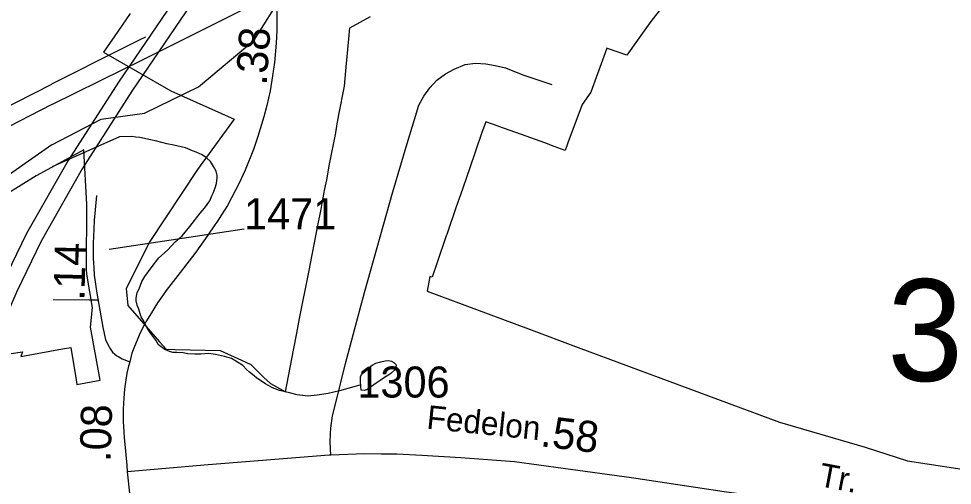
# Model space of a CAD drawing. Extents: x 2206922 to 2357709, y 510027 to 673830.
# Drawn here: x 2297879 to 2301643, y 607406 to 609285 of the extents above; entities that cross this region are included whole.
import ezdxf

# ---------------------------------------------------------------- set-up
doc = ezdxf.new("R2010")
doc.units = 0
for name, color, linetype in [('Exist Boundary Political City Limit New', 7, 'Continuous'), ('Exist Hydrographic Creek Single Shore', 7, 'Continuous'), ('Exist Hydrographic Misc Water Feature', 7, 'Continuous'), ('Exist Road Non-System Type 51', 7, 'Continuous'), ('Exist Road Primary Interstate Divided Center Attributed', 7, 'Continuous'), ('Exist Road Secondary Mileage Hundredths English Label', 7, 'Continuous'), ('Exist Road Secondary Structure Standard Bridge Number Label', 7, 'Continuous'), ('Exist Road Secondary Type 51 Attributed', 7, 'Continuous'), ('Exist Road Secondary Type 51 Label', 7, 'Continuous'), ('Exist Road Secondary Type 51 Number Label', 7, 'Continuous'), ('Exist Utilities Electrical Transmission Line', 7, 'Continuous'), ('Map Preparation Boundary City Limit Buffer Line', 7, 'Continuous')]:
    doc.layers.add(name, color=color, linetype=linetype)

msp = doc.modelspace()

# ---------------------------------------------------------------- linework, layer by layer
at = {"layer": 'Exist Boundary Political City Limit New'}
for points in [[(2300471.2, 609329.1), (2300428, 609273.9), (2300416.5, 609259.2), (2300330.2, 609138.2), (2300257.2, 609164.2), (2300250.5, 609166.7), (2300238, 609132.6), (2300201.8, 609033.1), (2300200.8, 609030.2), (2300196.8, 609019.1), (2300185.8, 608988.9), (2300150.8, 608939.6), (2300093.2, 608785.1), (2300081.5, 608753.8), (2300038.2, 608770.5), (2300000, 608785.4), (2299924.2, 608812.3), (2299814.5, 608851.2), (2299811.8, 608852.2), (2299761.8, 608869.9), (2299745.2, 608822.2), (2299722.2, 608755.4), (2299716.8, 608739.6), (2299683, 608642.1), (2299659.8, 608575.2), (2299643.2, 608527.7), (2299604.5, 608415.8), (2299602.8, 608410.7), (2299565.8, 608303.5), (2299545.2, 608244.4), (2299536.8, 608246.7), (2299525.8, 608188), (2299724.2, 608114.2), (2299934.8, 608036.1), (2300134.2, 607960.1), (2300945.8, 607659.8), (2301291.8, 607559.1), (2301462, 607504.1), (2301762.2, 607459.1)], [(2298328.2, 609305.6), (2298278.8, 609234.3), (2298220.8, 609150), (2298492, 608994.4), (2298747.8, 608881.1), (2298599.5, 608678.1), (2298407, 608388.1), (2298312.5, 608198.9), (2298319.2, 608129.9), (2298446.8, 607983.2), (2298473, 607953.8), (2298509.8, 607952.9), (2298691, 607948.4), (2298777.5, 607909.4), (2298815, 607892.5), (2298855.8, 607850), (2298867.5, 607839.4), (2298894, 607815.5), (2298954.2, 607782.6), (2298986.8, 607949.6), (2299000, 608018.4), (2299011.5, 608078.2), (2299048, 608264.7), (2299084.8, 608452.2), (2299097.8, 608518.5), (2299102.2, 608541.6), (2299109.5, 608578.9), (2299113.5, 608599.8), (2299120.5, 608636.8), (2299132.5, 608699.1), (2299156.8, 608825.7), (2299159.2, 608837.9), (2299159.8, 608841.7), (2299162, 608854.1), (2299167, 608883.8), (2299169.5, 608897.9), (2299192.5, 609013.3), (2299201, 609106.6), (2299203.2, 609131.4), (2299214.5, 609247.9), (2299297.5, 609294.4)], [(2297774, 607926.1), (2297894, 607943), (2297887.5, 607925.1), (2298055.5, 607954.7), (2298089.2, 607960.6), (2298110, 607829.9), (2298112.8, 607812), (2298206.8, 607828.5), (2298168.8, 608042.5), (2298176.8, 608121.2), (2298154.8, 608248.2), (2298153.2, 608257.9), (2298151.5, 608275.3), (2298151.5, 608276.6), (2298152.8, 608536.4), (2298142, 608757.2), (2298085, 608726.6), (2297949.2, 608652.2), (2297827.8, 608576.9)]]:
    msp.add_lwpolyline(points, dxfattribs=at)
at = {"layer": 'Exist Hydrographic Creek Single Shore'}
for points in [[(2298012.3, 608776.9), (2298210.8, 608879.9), (2298386.5, 608905), (2298603.8, 609010.2), (2298828.3, 609199), (2298945.2, 609385.7)], [(2298012.3, 608776.9), (2297787.2, 608619.4), (2297536.1, 608412.7)]]:
    msp.add_lwpolyline(points, dxfattribs=at)
at = {"layer": 'Exist Hydrographic Misc Water Feature'}
msp.add_line((2298285.3, 608809.8), (2298014, 608688.9), dxfattribs=at)
for points in [[(2299257.6, 607810.6), (2299229.9, 607802.6), (2299171.9, 607785.8), (2299126, 607775.2), (2299081.9, 607768.9), (2299044.2, 607764.4), (2299002.1, 607770), (2298970.3, 607777.6), (2298929.9, 607787.3), (2298902.1, 607798.8), (2298873.6, 607814.5), (2298855.7, 607826.5), (2298837.7, 607838.1), (2298821.7, 607851.9), (2298809.2, 607861.9), (2298797.3, 607871.8), (2298782.9, 607887.8), (2298767.1, 607897.4), (2298736.4, 607917), (2298708.9, 607924.9), (2298672.6, 607932.3), (2298644.7, 607936.1), (2298612.5, 607933.7), (2298588.7, 607933.6), (2298560.4, 607935), (2298542.4, 607939), (2298516.8, 607940.8), (2298500.6, 607940.4), (2298486.8, 607944.5), (2298468.6, 607952.1), (2298442.5, 607971.8), (2298431.9, 607989.7), (2298411.8, 608017.5), (2298397.6, 608037.4), (2298387.4, 608057.2), (2298383.5, 608067.1), (2298373.2, 608084.9), (2298368.9, 608096.9), (2298363, 608114.8), (2298356.8, 608130.8), (2298352.5, 608148.9), (2298352.5, 608159), (2298356, 608182.8), (2298364, 608197), (2298375.7, 608226.9), (2298387.6, 608247), (2298412.8, 608281.3), (2298444.2, 608321.6), (2298478.2, 608352.2), (2298510.2, 608386.3), (2298537.7, 608410.5), (2298569.1, 608448.8), (2298610.5, 608501.3), (2298627.9, 608521.4), (2298649.8, 608551.8), (2298657.4, 608571.7), (2298663.4, 608581.8), (2298671.4, 608604.1), (2298676.9, 608621.9), (2298679, 608644), (2298678.8, 608654), (2298674.7, 608671.7), (2298664.4, 608689.9), (2298651.9, 608709.6), (2298635.9, 608725.4), (2298617.9, 608737.5), (2298594.1, 608747.1), (2298580.1, 608752.9), (2298551.4, 608764.5), (2298503.6, 608776.2), (2298475.8, 608781.6), (2298435.2, 608791.3), (2298409.5, 608797.2), (2298367.7, 608806.4), (2298351.3, 608808.4), (2298333.5, 608810.3), (2298285.3, 608809.8)], [(2299257.6, 607810.6), (2299257.2, 607818.8), (2299257.4, 607832.5), (2299257.4, 607842.7), (2299261.1, 607852.6), (2299271, 607862.9), (2299281.2, 607872.7), (2299304.6, 607889.1), (2299318.7, 607897.5), (2299338.4, 607903.5), (2299356.7, 607907.6), (2299370.2, 607908), (2299382.3, 607906.2), (2299390.7, 607900.1), (2299398.7, 607892.3), (2299400.7, 607886.4), (2299397.1, 607872.3), (2299379, 607856), (2299367.1, 607848), (2299353, 607839.6), (2299335.7, 607827.6), (2299319.5, 607817.5), (2299297.6, 607801.3), (2299285.7, 607790.9), (2299272, 607786.9), (2299259.9, 607788.7), (2299257.6, 607802.9), (2299257.6, 607810.6)]]:
    msp.add_lwpolyline(points, dxfattribs=at)
at = {"layer": 'Exist Road Non-System Type 51'}
for p, q in [((2298162.5, 608152), (2298018.2, 608152.7)), ((2298177.2, 608152), (2298162.5, 608152)), ((2298198.8, 608151.9), (2298177.2, 608152))]:
    msp.add_line(p, q, dxfattribs=at)
for points in [[(2299136.1, 607614), (2299137.4, 607635.5), (2299144, 607684.9), (2299157.2, 607737.7), (2299196.7, 607895.9), (2299272.5, 608182.7), (2299387.8, 608588.1), (2299440.5, 608769.4), (2299474.5, 608879.2), (2299492.1, 608936.4), (2299511.8, 608973.7), (2299536, 609006.7), (2299564.5, 609037.5), (2299599.7, 609063.8), (2299634.8, 609081.4), (2299678.7, 609101.2), (2299720.5, 609105.6), (2299762.2, 609103.4), (2299799.5, 609096.8), (2299841.2, 609088), (2299911.5, 609059.4), (2300027.9, 609019.9)], [(2299137.4, 607527.2), (2299134.1, 607579.5), (2299136.1, 607614)]]:
    msp.add_lwpolyline(points, dxfattribs=at)
at = {"layer": 'Exist Road Primary Interstate Divided Center Attributed'}
for points in [[(2298844.5, 609852.1), (2298779.6, 609757.5), (2298564.9, 609447.7), (2298280.6, 609029.8), (2298078.5, 608714.6), (2297910.7, 608420), (2297811.4, 608214.4), (2297736.1, 608043.2), (2297575.1, 607625.2), (2297438.1, 607145.6), (2297328.5, 606669.4), (2297208.7, 606052.8), (2297112.8, 605669.1), (2297040.9, 605439.5), (2296893.6, 605018.2), (2296605.9, 604305.6), (2296386.7, 603730), (2296248.2, 603378.4), (2296202.7, 603264.5), (2296044.3, 602853), (2295787.4, 602202.1), (2295553.8, 601595.1)], [(2298862.1, 609753.4), (2298618.9, 609410.6), (2298335.4, 608993.6), (2298134.7, 608680.6), (2297968.8, 608389.4), (2297871, 608186.9), (2297796.7, 608018.1), (2297637.4, 607604.4), (2297501.7, 607129.2), (2297392.7, 606655.8), (2297272.7, 606038.5), (2297176, 605651.3), (2297103.1, 605418.9), (2296955, 604995), (2296667, 604281.6), (2296448.1, 603706.8), (2296328.1, 603387.7), (2296105.3, 602828.8), (2295848.5, 602178.3), (2295615.8, 601573.6)]]:
    msp.add_lwpolyline(points, dxfattribs=at)
at = {"layer": 'Exist Road Secondary Type 51 Attributed'}
for points in [[(2298919.5, 609323.5), (2298919.5, 609274.6), (2298919.5, 609237.8), (2298917, 609186.7), (2298909.7, 609108.9), (2298902.7, 609055.5), (2298892.2, 608995.2), (2298879.5, 608936.1), (2298867.1, 608890.4), (2298843.6, 608811), (2298825, 608757.9), (2298791.5, 608675.4), (2298767.4, 608622.7), (2298720.1, 608533.1), (2298696.3, 608494.7), (2298677.9, 608465.5), (2298669.8, 608455.1), (2298641.3, 608412.7), (2298593.1, 608344.8), (2298529.2, 608262.2), (2298474, 608190.7), (2298458.4, 608168.2), (2298439, 608140.3), (2298423.2, 608116.1), (2298413.9, 608100.9), (2298392, 608064.7), (2298367.6, 608016.7), (2298355.8, 607990.4), (2298345.4, 607965.3), (2298335.5, 607937.3), (2298326.3, 607902.4)], [(2298192.3, 608573.3), (2298186.7, 608515.8), (2298183.1, 608474), (2298181.6, 608438.6), (2298179.5, 608379.3), (2298179.2, 608318.8), (2298181.9, 608283), (2298183.7, 608252.6), (2298193.5, 608180.2), (2298217.8, 608042.2), (2298228.9, 607991.3), (2298242.1, 607965.6), (2298246, 607957.6), (2298251.6, 607949.8), (2298257.6, 607941.8), (2298266.2, 607933.7), (2298274.6, 607927.8), (2298282.6, 607923.3), (2298296.6, 607915.6), (2298326.3, 607902.4)], [(2298326.3, 607902.4), (2298320.6, 607880.8), (2298315.2, 607857.3), (2298309.1, 607821.1), (2298305.7, 607792.5), (2298302.5, 607756.6), (2298300.3, 607714.1), (2298299.3, 607663.6), (2298304.1, 607597.5), (2298309.5, 607543.5), (2298314.2, 607485.4), (2298315.5, 607460.1)], [(2302573.1, 607056.5), (2302555.7, 607059.5), (2302514.8, 607063.8), (2302204.4, 607120.2), (2301760.8, 607205.2), (2301372.1, 607283.2), (2300991.4, 607343.2), (2300723.5, 607379.8), (2300350.2, 607435.5), (2300073.5, 607473.6), (2299877.3, 607500), (2299662.1, 607516.6), (2299504.7, 607526.3), (2299403.7, 607530.7), (2299340.7, 607530.7), (2299273.4, 607532.2), (2299137.4, 607527.2), (2299130.2, 607526.9), (2298642.9, 607487.6), (2298315.5, 607460.1)], [(2298315.5, 607460.1), (2298344.1, 607202.6), (2298375.3, 606917), (2298402.1, 606689.7), (2298414.6, 606613.7), (2298427.8, 606493.8), (2298430.5, 606427.9), (2298436.9, 606362.3), (2298439, 606315.7)]]:
    msp.add_lwpolyline(points, dxfattribs=at)
at = {"layer": 'Exist Road Secondary Type 51 Number Label'}
msp.add_line((2298243.8, 608356.8), (2298788.5, 608438.5), dxfattribs=at)
at = {"layer": 'Exist Utilities Electrical Transmission Line'}
for p, q in [((2298370, 609201.4), (2298300.1, 609166.5)), ((2298389.4, 609211), (2298370, 609201.4)), ((2298300.1, 609166.5), (2298010.8, 609022.2)), ((2298328.5, 609095), (2298340.3, 609100.8)), ((2298011.8, 608940.2), (2298301.4, 609081.8)), ((2298301.4, 609081.8), (2298328.5, 609095)), ((2297358.8, 608688), (2298011.8, 609022.1)), ((2298012.5, 608940.2), (2297378.4, 608612.3))]:
    msp.add_line(p, q, dxfattribs=at)
msp.add_lwpolyline([(2298340.3, 609100.8), (2300242.1, 610052.4), (2300717.2, 610277.6), (2301404.8, 610640.4), (2301592.4, 610734.2), (2302646.6, 610709.4)], dxfattribs=at)
at = {"layer": 'Map Preparation Boundary City Limit Buffer Line'}
for points in [[(2300471.2, 609329.1), (2300428, 609273.9), (2300416.5, 609259.2), (2300330.2, 609138.2), (2300257.2, 609164.2), (2300250.5, 609166.7), (2300238, 609132.6), (2300201.8, 609033.1), (2300200.8, 609030.2), (2300196.8, 609019.1), (2300185.8, 608988.9), (2300150.8, 608939.6), (2300093.2, 608785.1), (2300081.5, 608753.8), (2300038.2, 608770.5), (2300000, 608785.4), (2299924.2, 608812.3), (2299814.5, 608851.2), (2299811.8, 608852.2), (2299761.8, 608869.9), (2299745.2, 608822.2), (2299722.2, 608755.4), (2299716.8, 608739.6), (2299683, 608642.1), (2299659.8, 608575.2), (2299643.2, 608527.7), (2299604.5, 608415.8), (2299602.8, 608410.7), (2299565.8, 608303.5), (2299545.2, 608244.4), (2299536.8, 608246.7), (2299525.8, 608188), (2299724.2, 608114.2), (2299934.8, 608036.1), (2300134.2, 607960.1), (2300945.8, 607659.8), (2301291.8, 607559.1), (2301462, 607504.1), (2301762.2, 607459.1)], [(2298328.2, 609305.6), (2298278.8, 609234.3), (2298220.8, 609150), (2298492, 608994.4), (2298747.8, 608881.1), (2298599.5, 608678.1), (2298407, 608388.1), (2298312.5, 608198.9), (2298319.2, 608129.9), (2298446.8, 607983.2), (2298473, 607953.8), (2298509.8, 607952.9), (2298691, 607948.4), (2298777.5, 607909.4), (2298815, 607892.5), (2298855.8, 607850), (2298867.5, 607839.4), (2298894, 607815.5), (2298954.2, 607782.6), (2298986.8, 607949.6), (2299000, 608018.4), (2299011.5, 608078.2), (2299048, 608264.7), (2299084.8, 608452.2), (2299097.8, 608518.5), (2299102.2, 608541.6), (2299109.5, 608578.9), (2299113.5, 608599.8), (2299120.5, 608636.8), (2299132.5, 608699.1), (2299156.8, 608825.7), (2299159.2, 608837.9), (2299159.8, 608841.7), (2299162, 608854.1), (2299167, 608883.8), (2299169.5, 608897.9), (2299192.5, 609013.3), (2299201, 609106.6), (2299203.2, 609131.4), (2299214.5, 609247.9), (2299297.5, 609294.4)], [(2297774, 607926.1), (2297894, 607943), (2297887.5, 607925.1), (2298055.5, 607954.7), (2298089.2, 607960.6), (2298110, 607829.9), (2298112.8, 607812), (2298206.8, 607828.5), (2298168.8, 608042.5), (2298176.8, 608121.2), (2298154.8, 608248.2), (2298153.2, 608257.9), (2298151.5, 608275.3), (2298151.5, 608276.6), (2298152.8, 608536.4), (2298142, 608757.2), (2298085, 608726.6), (2297949.2, 608652.2), (2297827.8, 608576.9)]]:
    msp.add_lwpolyline(points, dxfattribs=at)

# ---------------------------------------------------------------- texts
at = {"layer": 'Exist Road Secondary Mileage Hundredths English Label'}
for s, rotation, p in [('.38', 86.0785, (2298878.2, 609014.8)), ('.14', 88.4689, (2298143.5, 608148.9)), ('.08', 88.4689, (2298249.4, 607498.4)), ('.58', 353.0684, (2299979, 607563.3))]:
    msp.add_text(s, height=125, rotation=rotation, dxfattribs=at).set_placement(p)
at = {"layer": 'Exist Road Secondary Structure Standard Bridge Number Label'}
msp.add_text('334', height=410.1, dxfattribs=at).set_placement((2301381.1, 607825.7))
at = {"layer": 'Exist Road Secondary Type 51 Label'}
for s, rotation, p in [('Fedelon', 354.1468, (2299520.8, 607634.1)), ('Tr.', 349.2352, (2301100.1, 607403.3))]:
    msp.add_text(s, height=95, rotation=rotation, dxfattribs=at).set_placement(p)
at = {"layer": 'Exist Road Secondary Type 51 Number Label'}
for s, p in [('1471', (2298787.5, 608436.9)), ('1306', (2299244.4, 607759.1))]:
    msp.add_text(s, height=125, dxfattribs=at).set_placement(p)

doc.saveas('drawing.dxf')
